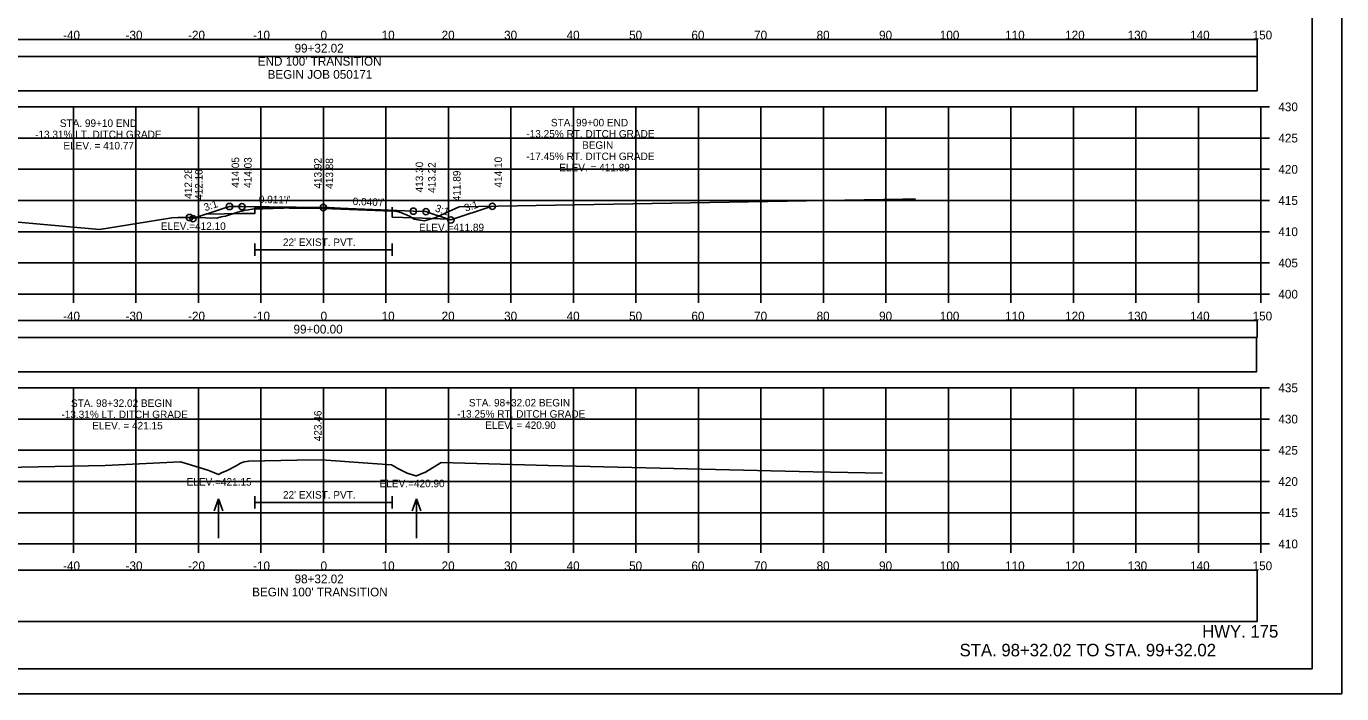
# Model space of a CAD drawing. Extents: x -37291014 to -37290680, y -936053 to -933067.
# Drawn here: x -37290890.6 to -37290680.2, y -936053.3 to -935946.4 of the extents above; entities that cross this region are included whole.
import ezdxf

# ---------------------------------------------------------------- set-up
doc = ezdxf.new("R2010")
doc.units = 0
for name, color, linetype in [('Default', 7, 'Continuous'), ('R_Alt Surface', 7, 'Continuous'), ('R_Axis', 7, 'Continuous'), ('R_Axis Annot', 7, 'Continuous'), ('R_Border', 7, 'Continuous'), ('R_Draft', 7, 'Continuous'), ('R_Exist Surface', 7, 'Continuous'), ('R_Fin Surface', 7, 'Continuous'), ('R_Grid', 7, 'Continuous'), ('R_No Plot', 7, 'Continuous'), ('R_Water', 7, 'Continuous'), ('R_Water Annot', 7, 'Continuous'), ('R_Xsect Elev', 7, 'Continuous'), ('R_Xsect Slope', 7, 'Continuous')]:
    doc.layers.add(name, color=color, linetype=linetype)

msp = doc.modelspace()

# ---------------------------------------------------------------- linework, layer by layer
at = {"layer": 'Default'}
msp.add_line((-37290832.1, -935976.05), (-37290832.1, -935975.39), dxfattribs=at)
for points in [[(-37290992.48, -935951.23), (-37290693.72, -935951.23), (-37290693.72, -935948.52), (-37290992.48, -935948.52)], [(-37290992.45, -935956.75), (-37290693.69, -935956.75), (-37290693.69, -935951.23), (-37290992.45, -935951.23)], [(-37290992.48, -935996.23), (-37290693.72, -935996.23), (-37290693.72, -935993.52), (-37290992.48, -935993.52)], [(-37290992.54, -936001.75), (-37290693.78, -936001.75), (-37290693.78, -935996.23), (-37290992.54, -935996.23)], [(-37290992.48, -936041.75), (-37290693.72, -936041.75), (-37290693.72, -936033.52), (-37290992.48, -936033.52)]]:
    msp.add_lwpolyline(points, close=True, dxfattribs=at)
at = {"layer": 'R_Alt Surface'}
for points in [[(-37290861.8, -935976.49), (-37290856.14, -935976.38), (-37290854.1, -935976.4), (-37290854.1, -935975.49), (-37290843.1, -935975.61), (-37290832.1, -935976.05), (-37290832.09, -935976.97), (-37290828.7, -935977.1), (-37290823.01, -935977.33)], [(-37290854.1, -935981.2), (-37290854.1, -935983.2)], [(-37290854.1, -935982.2), (-37290832.1, -935982.2)], [(-37290832.1, -935981.2), (-37290832.1, -935983.2)], [(-37290854.1, -936021.66), (-37290854.1, -936023.66)], [(-37290854.1, -936022.66), (-37290832.1, -936022.66)], [(-37290832.1, -936021.66), (-37290832.1, -936023.66)]]:
    msp.add_lwpolyline(points, dxfattribs=at)
at = {"layer": 'R_Axis'}
for p, q in [((-37290693.1, -935989.32), (-37290693.1, -935959.32)), ((-37290691.7, -935959.32), (-37290693.1, -935959.32)), ((-37290691.7, -935964.32), (-37290693.1, -935964.32)), ((-37290691.7, -935969.32), (-37290693.1, -935969.32)), ((-37290691.7, -935974.32), (-37290693.1, -935974.32)), ((-37290691.7, -935979.32), (-37290693.1, -935979.32)), ((-37290691.7, -935984.32), (-37290693.1, -935984.32)), ((-37290993.1, -935989.32), (-37290693.1, -935989.32)), ((-37290883.1, -935990.72), (-37290883.1, -935989.32)), ((-37290873.1, -935990.72), (-37290873.1, -935989.32)), ((-37290863.1, -935990.72), (-37290863.1, -935989.32)), ((-37290853.1, -935990.72), (-37290853.1, -935989.32)), ((-37290843.1, -935990.72), (-37290843.1, -935989.32)), ((-37290833.1, -935990.72), (-37290833.1, -935989.32)), ((-37290823.1, -935990.72), (-37290823.1, -935989.32)), ((-37290813.1, -935990.72), (-37290813.1, -935989.32)), ((-37290803.1, -935990.72), (-37290803.1, -935989.32)), ((-37290793.1, -935990.72), (-37290793.1, -935989.32)), ((-37290783.1, -935990.72), (-37290783.1, -935989.32)), ((-37290773.1, -935990.72), (-37290773.1, -935989.32)), ((-37290763.1, -935990.72), (-37290763.1, -935989.32)), ((-37290753.1, -935990.72), (-37290753.1, -935989.32)), ((-37290743.1, -935990.72), (-37290743.1, -935989.32)), ((-37290733.1, -935990.72), (-37290733.1, -935989.32)), ((-37290723.1, -935990.72), (-37290723.1, -935989.32)), ((-37290713.1, -935990.72), (-37290713.1, -935989.32)), ((-37290703.1, -935990.72), (-37290703.1, -935989.32)), ((-37290693.1, -935990.72), (-37290693.1, -935989.32)), ((-37290691.7, -935989.32), (-37290693.1, -935989.32)), ((-37290693.1, -936029.32), (-37290693.1, -936004.32)), ((-37290691.7, -936004.32), (-37290693.1, -936004.32)), ((-37290691.7, -936009.32), (-37290693.1, -936009.32)), ((-37290691.7, -936014.32), (-37290693.1, -936014.32)), ((-37290691.7, -936019.32), (-37290693.1, -936019.32)), ((-37290691.7, -936024.32), (-37290693.1, -936024.32)), ((-37290993.1, -936029.32), (-37290693.1, -936029.32)), ((-37290883.1, -936030.72), (-37290883.1, -936029.32)), ((-37290873.1, -936030.72), (-37290873.1, -936029.32)), ((-37290863.1, -936030.72), (-37290863.1, -936029.32)), ((-37290853.1, -936030.72), (-37290853.1, -936029.32)), ((-37290843.1, -936030.72), (-37290843.1, -936029.32)), ((-37290833.1, -936030.72), (-37290833.1, -936029.32)), ((-37290823.1, -936030.72), (-37290823.1, -936029.32)), ((-37290813.1, -936030.72), (-37290813.1, -936029.32)), ((-37290803.1, -936030.72), (-37290803.1, -936029.32)), ((-37290793.1, -936030.72), (-37290793.1, -936029.32)), ((-37290783.1, -936030.72), (-37290783.1, -936029.32)), ((-37290773.1, -936030.72), (-37290773.1, -936029.32)), ((-37290763.1, -936030.72), (-37290763.1, -936029.32)), ((-37290753.1, -936030.72), (-37290753.1, -936029.32)), ((-37290743.1, -936030.72), (-37290743.1, -936029.32)), ((-37290733.1, -936030.72), (-37290733.1, -936029.32)), ((-37290723.1, -936030.72), (-37290723.1, -936029.32)), ((-37290713.1, -936030.72), (-37290713.1, -936029.32)), ((-37290703.1, -936030.72), (-37290703.1, -936029.32)), ((-37290693.1, -936030.72), (-37290693.1, -936029.32)), ((-37290691.7, -936029.32), (-37290693.1, -936029.32))]:
    msp.add_line(p, q, dxfattribs=at)
at = {"layer": 'R_Border'}
for q in [(-37290684.92, -935843.86), (-37291001.1, -936049.32)]:
    msp.add_line((-37290684.92, -936049.32), q, dxfattribs=at)
at = {"layer": 'R_Exist Surface'}
for points in [[(-37290895.01, -935977.54), (-37290878.91, -935978.95), (-37290871.31, -935977.71), (-37290867.34, -935977.08), (-37290866.4, -935977.05), (-37290862.72, -935977.03), (-37290861.93, -935977.1), (-37290860.17, -935977.12), (-37290859.46, -935976.93), (-37290858.76, -935976.83), (-37290856.81, -935976.17), (-37290855.62, -935975.84), (-37290855.1, -935975.83), (-37290854.53, -935975.71), (-37290849.43, -935975.55), (-37290843.22, -935975.4), (-37290836.62, -935975.77), (-37290831.73, -935976.03), (-37290831.32, -935976.1), (-37290830.7, -935976.24), (-37290829.32, -935976.84), (-37290828.57, -935977.29), (-37290827.63, -935977.48), (-37290826.95, -935977.56), (-37290825.86, -935977.23), (-37290825.14, -935977.05), (-37290823.65, -935976.32), (-37290821.39, -935975.32), (-37290750.38, -935974.1), (-37290748.38, -935974.05)], [(-37290907.58, -936017.32), (-37290878.05, -936016.76), (-37290865.96, -936016.18), (-37290864.93, -936016.5), (-37290861.62, -936017.48), (-37290860.51, -936017.95), (-37290859.9, -936018.18), (-37290859.42, -936017.92), (-37290858.51, -936017.55), (-37290857.09, -936016.8), (-37290856.35, -936016.39), (-37290855.8, -936016.19), (-37290855.04, -936016.04), (-37290847.35, -936015.91), (-37290843.39, -936015.85), (-37290835.24, -936016.41), (-37290832.2, -936016.63), (-37290831.45, -936017.09), (-37290831.32, -936017.18), (-37290829.7, -936017.98), (-37290829.56, -936018.05), (-37290828.33, -936018.4), (-37290828.23, -936018.43), (-37290826.91, -936017.9), (-37290826.85, -936017.87), (-37290826.75, -936017.8), (-37290824.29, -936016.3), (-37290807.16, -936016.73), (-37290764.75, -936017.79), (-37290753.67, -936017.98)]]:
    msp.add_lwpolyline(points, dxfattribs=at)
at = {"layer": 'R_Fin Surface'}
msp.add_lwpolyline([(-37290864.53, -935977.04), (-37290863.99, -935977.22), (-37290859.14, -935975.61), (-37290858.14, -935975.27), (-37290856.14, -935975.3), (-37290843.1, -935975.44), (-37290828.7, -935976.02), (-37290826.7, -935976.1), (-37290825.7, -935976.43), (-37290822.71, -935977.43), (-37290816.08, -935975.23)], dxfattribs=at)
at = {"layer": 'R_Grid'}
for p, q in [((-37290993.1, -935959.32), (-37290693.1, -935959.32)), ((-37290883.1, -935989.32), (-37290883.1, -935959.32)), ((-37290873.1, -935989.32), (-37290873.1, -935959.32)), ((-37290863.1, -935989.32), (-37290863.1, -935959.32)), ((-37290853.1, -935989.32), (-37290853.1, -935959.32)), ((-37290843.1, -935989.32), (-37290843.1, -935959.32)), ((-37290833.1, -935989.32), (-37290833.1, -935959.32)), ((-37290823.1, -935989.32), (-37290823.1, -935959.32)), ((-37290813.1, -935989.32), (-37290813.1, -935959.32)), ((-37290803.1, -935989.32), (-37290803.1, -935959.32)), ((-37290793.1, -935989.32), (-37290793.1, -935959.32)), ((-37290783.1, -935989.32), (-37290783.1, -935959.32)), ((-37290773.1, -935989.32), (-37290773.1, -935959.32)), ((-37290763.1, -935989.32), (-37290763.1, -935959.32)), ((-37290753.1, -935989.32), (-37290753.1, -935959.32)), ((-37290743.1, -935989.32), (-37290743.1, -935959.32)), ((-37290733.1, -935989.32), (-37290733.1, -935959.32)), ((-37290723.1, -935989.32), (-37290723.1, -935959.32)), ((-37290713.1, -935989.32), (-37290713.1, -935959.32)), ((-37290703.1, -935989.32), (-37290703.1, -935959.32)), ((-37290693.1, -935989.32), (-37290693.1, -935959.32)), ((-37290993.1, -935964.32), (-37290693.1, -935964.32)), ((-37290993.1, -935969.32), (-37290693.1, -935969.32)), ((-37290993.1, -935974.32), (-37290693.1, -935974.32)), ((-37290993.1, -935979.32), (-37290693.1, -935979.32)), ((-37290993.1, -935984.32), (-37290693.1, -935984.32)), ((-37290993.1, -935989.32), (-37290693.1, -935989.32)), ((-37290993.1, -936004.32), (-37290693.1, -936004.32)), ((-37290883.1, -936029.32), (-37290883.1, -936004.32)), ((-37290873.1, -936029.32), (-37290873.1, -936004.32)), ((-37290863.1, -936029.32), (-37290863.1, -936004.32)), ((-37290853.1, -936029.32), (-37290853.1, -936004.32)), ((-37290843.1, -936029.32), (-37290843.1, -936004.32)), ((-37290833.1, -936029.32), (-37290833.1, -936004.32)), ((-37290823.1, -936029.32), (-37290823.1, -936004.32)), ((-37290813.1, -936029.32), (-37290813.1, -936004.32)), ((-37290803.1, -936029.32), (-37290803.1, -936004.32)), ((-37290793.1, -936029.32), (-37290793.1, -936004.32)), ((-37290783.1, -936029.32), (-37290783.1, -936004.32)), ((-37290773.1, -936029.32), (-37290773.1, -936004.32)), ((-37290763.1, -936029.32), (-37290763.1, -936004.32)), ((-37290753.1, -936029.32), (-37290753.1, -936004.32)), ((-37290743.1, -936029.32), (-37290743.1, -936004.32)), ((-37290733.1, -936029.32), (-37290733.1, -936004.32)), ((-37290723.1, -936029.32), (-37290723.1, -936004.32)), ((-37290713.1, -936029.32), (-37290713.1, -936004.32)), ((-37290703.1, -936029.32), (-37290703.1, -936004.32)), ((-37290693.1, -936029.32), (-37290693.1, -936004.32)), ((-37290993.1, -936009.32), (-37290693.1, -936009.32)), ((-37290993.1, -936014.32), (-37290693.1, -936014.32)), ((-37290993.1, -936019.32), (-37290693.1, -936019.32)), ((-37290993.1, -936024.32), (-37290693.1, -936024.32)), ((-37290993.1, -936029.32), (-37290693.1, -936029.32))]:
    msp.add_line(p, q, dxfattribs=at)
at = {"layer": 'R_No Plot'}
msp.add_line((-37291013.5, -936053.3), (-37290680.17, -936053.3), dxfattribs=at)
for points in [[(-37291013.51, -935839.97), (-37290680.17, -935839.97), (-37290680.17, -936053.31), (-37291013.51, -936053.31)], [(-37290767.18, -935843.86), (-37290747.56, -935843.86), (-37290747.56, -935853.74), (-37290731.45, -935853.74), (-37290708.25, -935853.74), (-37290708.25, -935878.08), (-37290684.92, -935878.08), (-37290684.92, -936049.32), (-37291001.1, -936049.32), (-37291001.1, -935843.86)]]:
    msp.add_lwpolyline(points, close=True, dxfattribs=at)
for centre in [(-37290858.14, -935975.27), (-37290856.14, -935975.3), (-37290843.1, -935975.44), (-37290828.7, -935976.02), (-37290826.7, -935976.1), (-37290816.08, -935975.23), (-37290864.53, -935977.04), (-37290863.99, -935977.22), (-37290822.71, -935977.43)]:
    msp.add_circle(centre, 0.5, dxfattribs=at)
at = {"layer": 'R_Water Annot'}
for p, q in [((-37290859.9, -936022.11), (-37290860.6, -936024.03)), ((-37290859.9, -936028.39), (-37290859.9, -936022.11)), ((-37290859.9, -936022.11), (-37290859.2, -936024.03)), ((-37290828.23, -936022.11), (-37290828.93, -936024.03)), ((-37290828.23, -936028.39), (-37290828.23, -936022.11)), ((-37290828.23, -936022.11), (-37290827.53, -936024.03))]:
    msp.add_line(p, q, dxfattribs=at)
at = {"layer": 'R_Xsect Elev'}
for p, q in [((-37290843.1, -935975.41), (-37290843.1, -935965.41)), ((-37290843.1, -936015.87), (-37290843.1, -936005.87))]:
    msp.add_line(p, q, dxfattribs=at)

# ---------------------------------------------------------------- texts
at = {"layer": 'R_Axis Annot'}
for s, p in [('-40', (-37290884.76, -935948.52)), ('-30', (-37290874.76, -935948.52)), ('-20', (-37290864.76, -935948.52)), ('-10', (-37290854.36, -935948.52)), ('0', (-37290843.56, -935948.52)), ('10', (-37290833.79, -935948.52)), ('20', (-37290824.19, -935948.52)), ('30', (-37290814.19, -935948.52)), ('40', (-37290804.19, -935948.52)), ('50', (-37290794.19, -935948.52)), ('60', (-37290784.22, -935948.52)), ('70', (-37290774.19, -935948.52)), ('80', (-37290764.19, -935948.52)), ('90', (-37290754.19, -935948.52)), ('100', (-37290744.47, -935948.52)), ('110', (-37290734.02, -935948.52)), ('120', (-37290724.42, -935948.52)), ('130', (-37290714.42, -935948.52)), ('140', (-37290704.42, -935948.52)), ('150', (-37290694.42, -935948.52)), ('99+32.02', (-37290847.72, -935950.62)), ("END 100' TRANSITION", (-37290853.61, -935952.72)), ('BEGIN JOB 050171', (-37290852.04, -935954.82)), ('430', (-37290690.3, -935960.02)), ('425', (-37290690.3, -935965.02)), ('420', (-37290690.3, -935970.02)), ('415', (-37290690.3, -935975.02)), ('410', (-37290690.3, -935980.02)), ('405', (-37290690.3, -935985.02)), ('400', (-37290690.3, -935990.02)), ('-40', (-37290884.76, -935993.52)), ('-30', (-37290874.76, -935993.52)), ('-20', (-37290864.76, -935993.52)), ('-10', (-37290854.36, -935993.52)), ('0', (-37290843.56, -935993.52)), ('10', (-37290833.79, -935993.52)), ('20', (-37290824.19, -935993.52)), ('30', (-37290814.19, -935993.52)), ('40', (-37290804.19, -935993.52)), ('50', (-37290794.19, -935993.52)), ('60', (-37290784.22, -935993.52)), ('70', (-37290774.19, -935993.52)), ('80', (-37290764.19, -935993.52)), ('90', (-37290754.19, -935993.52)), ('100', (-37290744.47, -935993.52)), ('110', (-37290734.02, -935993.52)), ('120', (-37290724.42, -935993.52)), ('130', (-37290714.42, -935993.52)), ('140', (-37290704.42, -935993.52)), ('150', (-37290694.42, -935993.52)), ('99+00.00', (-37290847.89, -935995.62)), ('435', (-37290690.3, -936005.02)), ('430', (-37290690.3, -936010.02)), ('425', (-37290690.3, -936015.02)), ('420', (-37290690.3, -936020.02)), ('415', (-37290690.3, -936025.02)), ('410', (-37290690.3, -936030.02)), ('-40', (-37290884.76, -936033.52)), ('-30', (-37290874.76, -936033.52)), ('-20', (-37290864.76, -936033.52)), ('-10', (-37290854.36, -936033.52)), ('0', (-37290843.56, -936033.52)), ('10', (-37290833.79, -936033.52)), ('20', (-37290824.19, -936033.52)), ('30', (-37290814.19, -936033.52)), ('40', (-37290804.19, -936033.52)), ('50', (-37290794.19, -936033.52)), ('60', (-37290784.22, -936033.52)), ('70', (-37290774.19, -936033.52)), ('80', (-37290764.19, -936033.52)), ('90', (-37290754.19, -936033.52)), ('100', (-37290744.47, -936033.52)), ('110', (-37290734.02, -936033.52)), ('120', (-37290724.42, -936033.52)), ('130', (-37290714.42, -936033.52)), ('140', (-37290704.42, -936033.52)), ('150', (-37290694.42, -936033.52)), ('98+32.02', (-37290847.72, -936035.62)), ("BEGIN 100' TRANSITION", (-37290854.51, -936037.72))]:
    msp.add_text(s, height=1.4, dxfattribs=at).set_placement(p)
at = {"layer": 'R_Draft'}
for s, p in [('HWY. 175', (-37290702.5, -936044.32)), ('STA. 98+32.02 TO STA. 99+32.02', (-37290741.31, -936047.32))]:
    msp.add_text(s, height=2, dxfattribs=at).set_placement(p)
at = {"layer": 'R_Water'}
for p in [(-37290849.58, -935981.6), (-37290849.58, -936022.06)]:
    msp.add_text("22' EXIST. PVT.", height=1.2, dxfattribs=at).set_placement(p)
at = {"layer": 'R_Xsect Elev'}
for s, p in [('STA. 99+10 END ', (-37290885.28, -935962.53)), ('STA. 99+00 END', (-37290806.7, -935962.44)), ('-13.31% LT. DITCH GRADE', (-37290889.24, -935964.33)), ('-13.25% RT. DITCH GRADE', (-37290810.63, -935964.24)), ('ELEV. = 410.77', (-37290884.71, -935966.13)), ('BEGIN', (-37290801.72, -935966.04)), ('-17.45% RT. DITCH GRADE', (-37290810.63, -935967.84)), ('ELEV. = 411.89', (-37290805.36, -935969.64)), ('ELEV.=412.10', (-37290869.13, -935979.02)), ('ELEV.=411.89', (-37290827.8, -935979.23)), ('-13.31% LT. DITCH GRADE', (-37290885.03, -936009.17)), ('STA. 98+32.02 BEGIN ', (-37290883.5, -936007.37)), ('-13.25% RT. DITCH GRADE', (-37290821.71, -936009.1)), ('STA. 98+32.02 BEGIN ', (-37290819.82, -936007.3)), ('ELEV. = 421.15', (-37290880.11, -936010.97)), ('ELEV. = 420.90', (-37290817.21, -936010.9)), ('ELEV.=421.15', (-37290864.99, -936019.98)), ('ELEV.=420.90', (-37290834.11, -936020.23))]:
    msp.add_text(s, height=1.2, dxfattribs=at).set_placement(p)
for s, p in [('414.05', (-37290856.59, -935972.27)), ('414.03', (-37290854.59, -935972.3)), ('413.92', (-37290843.4, -935972.41)), ('413.88', (-37290841.55, -935972.44)), ('414.10', (-37290814.53, -935972.23)), ('412.28', (-37290864.13, -935974.04)), ('412.10', (-37290862.44, -935974.22)), ('413.30', (-37290827.15, -935973.02)), ('413.22', (-37290825.15, -935973.1)), ('411.89', (-37290821.16, -935974.43)), ('423.46', (-37290843.4, -936012.87))]:
    msp.add_text(s, height=1.2, rotation=90, dxfattribs=at).set_placement(p)
at = {"layer": 'R_Xsect Slope'}
for s, rotation, p in [('3:1', 18.4347, (-37290862.01, -935976.04)), ("0.011'/'", 359.3543, (-37290853.45, -935974.73)), ("0.040'/'", 357.7043, (-37290838.44, -935975.03)), ('3:1', 341.5655, (-37290825.33, -935976.03)), ('3:1', 18.4332, (-37290820.34, -935976.12))]:
    msp.add_text(s, height=1.2, rotation=rotation, dxfattribs=at).set_placement(p)

doc.saveas('drawing.dxf')
